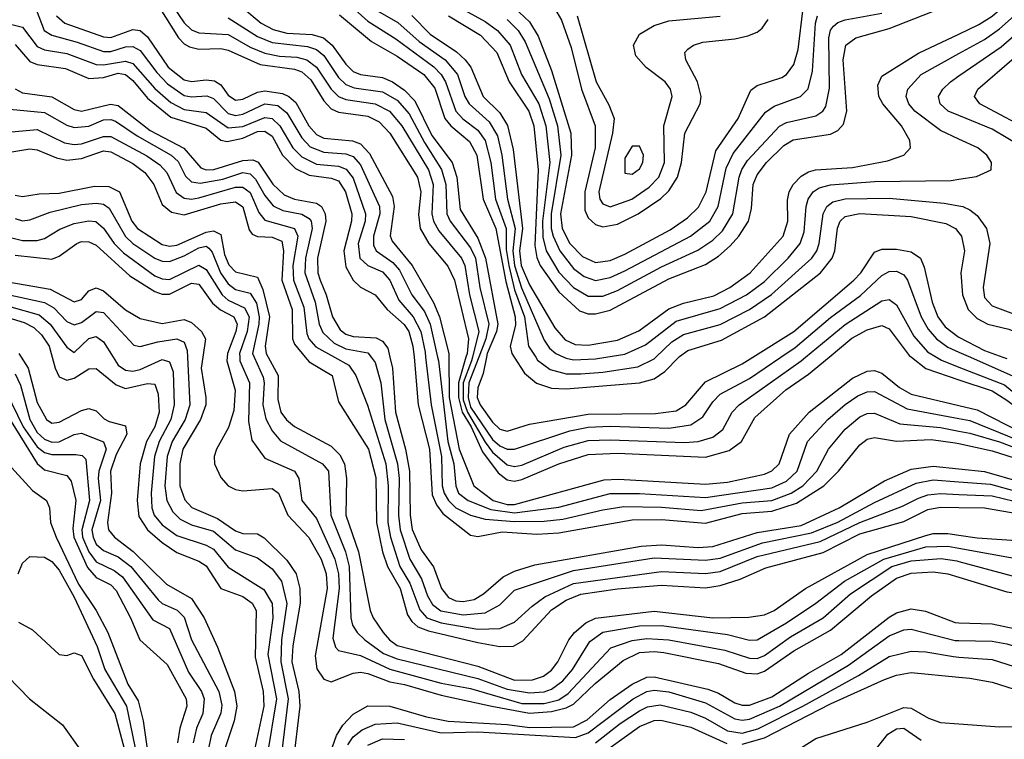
# Model space of a CAD drawing. Header units: inches. Extents: x 501365 to 657855, y 482276 to 547543.
# Tile 881 of 957: x 617442 to 620123, y 508959 to 510919. Entities that reach past the tile are written whole.
import ezdxf

# ---------------------------------------------------------------- set-up
doc = ezdxf.new("R2010")
doc.units = ezdxf.units.IN
doc.header["$MEASUREMENT"] = 0
for name, color, linetype in [('A6510', 7, 'Continuous'), ('A6511', 7, 'Continuous'), ('A6520', 7, 'Continuous'), ('A6521', 7, 'Continuous')]:
    doc.layers.add(name, color=color, linetype=linetype)

msp = doc.modelspace()

# ---------------------------------------------------------------- linework, layer by layer
at = {"layer": 'A6510', "color": 5}
for points, elevation in [([(617446.2, 510000), (617465, 509970), (617490, 509876.8), (617515.3, 509830), (617530, 509820.6), (617550, 509822.9), (617610, 509854.6), (617630, 509860.1), (617650, 509853.7), (617671.8, 509831.8), (617685.3, 509825.2), (617730, 509813.5), (617733.4, 509790), (617705.1, 509734.9), (617689.6, 509690), (617692.4, 509630), (617681.3, 509550), (617684.2, 509530), (617699.9, 509510), (617750.7, 509470.7), (617841.9, 509381.9), (617910, 509342.8), (617944.7, 509290), (617981.1, 509210), (618027.3, 509090), (618033.3, 509050), (618026.5, 509010), (617997.4, 508922.6)], 3480), ([(617530.3, 510000), (617538.5, 509970), (617550, 509946.3), (617570, 509937.7), (617590, 509942.6), (617630, 509968.7), (617650, 509969.5), (617704.5, 509924.5), (617730, 509914.8), (617790, 509928.8), (617810, 509926.5), (617819, 509899), (617821.5, 509850), (617809.7, 509810), (617787.8, 509770), (617770.2, 509710), (617762, 509610), (617766.3, 509566.3), (617789.8, 509530), (617830, 509495.6), (617870, 509467.9), (617930, 509444.6), (617950, 509431.8), (617990, 509370.1), (618050, 509348.8), (618075.2, 509330), (618085.9, 509310), (618082.9, 509182.9), (618104.7, 509090), (618107.2, 509050), (618077, 508910)], 3520), ([(617696.3, 510000), (617710, 509978), (617730, 509964.8), (617750, 509962.3), (617770, 509966.6), (617830, 509993.6), (617850, 509987.7), (617859.7, 509959.7), (617862.9, 509870), (617853.7, 509830), (617821.9, 509770), (617809.4, 509730), (617800, 509630), (617801.9, 509590), (617808.2, 509570), (617830, 509543.7), (617870, 509514.5), (617950, 509488.4), (617970, 509477.5), (618010, 509428.5), (618107.1, 509367.1), (618129.5, 509329.5), (618131.3, 509290), (618118.2, 509190), (618141, 509070), (618115, 508910)], 3540), ([(617899.1, 510000), (617905.4, 509870), (617893.1, 509830), (617857.3, 509770), (617843.7, 509730), (617837.3, 509650), (617842.5, 509610), (617858.7, 509578.7), (617879.1, 509559.1), (617910, 509543.3), (617970, 509526.4), (618030, 509475.4), (618090, 509453.2), (618130, 509423.6), (618155.3, 509390), (618169.7, 509329.7), (618155.4, 509230), (618152.8, 509170), (618172.8, 509070), (618151.3, 508890)], 3560), ([(617940.8, 510000), (617936.5, 509970), (617949.4, 509890), (617948.8, 509870), (617934.2, 509830), (617886.7, 509750), (617878.6, 509710), (617878.1, 509650), (617891.7, 509611.7), (617910.4, 509590.4), (617981.1, 509561.1), (618030, 509527), (618050, 509520.2), (618090, 509518.9), (618107.9, 509507.9), (618170, 509447.3), (618195.2, 509410), (618205, 509370), (618205.6, 509330), (618185.6, 509214.4), (618183.6, 509170), (618202, 509090), (618205.4, 509050), (618185.6, 508890)], 3580), ([(618007, 510000), (618006, 509990), (618029.2, 509910), (618025, 509855), (618011.1, 509808.9), (617978.2, 509750), (617972.1, 509730), (617972.5, 509710), (617990, 509672.7), (618009.4, 509650), (618030, 509639.8), (618050, 509636.2), (618130, 509642.1), (618147, 509630), (618172.4, 509570), (618229.2, 509509.2), (618263.2, 509450), (618277, 509410), (618279.5, 509370), (618246.7, 509186.7), (618251.1, 509151.1), (618270, 509123), (618290, 509116.4), (618350, 509139.3), (618370, 509142.3), (618390, 509139), (618450, 509115.8), (618490, 509108.6), (618590, 509079.6), (618727.5, 509050), (618830, 509030.9), (618890, 509035.5), (618930, 509045.1), (618950, 509055.2), (619008.9, 509111.1), (619085.6, 509174.4), (619130, 509195.7), (619170, 509198.9), (619195.9, 509195.9), (619345.5, 509165.5), (619419.2, 509139.2), (619450, 509137.8), (619470, 509145.2), (619550, 509200.8), (619650, 509256.5), (619761.8, 509350), (619830, 509398.4), (619870, 509412), (619930, 509415.5), (619970, 509409.8), (620000, 509400.8)], 3620), ([(618041.4, 510000), (618042, 509990), (618067.5, 509930), (618065, 509825), (618074.5, 509774.5), (618110, 509725.2), (618190.1, 509690), (618202.3, 509670), (618210.4, 509610), (618250, 509560.5), (618300.6, 509450), (618310, 509410), (618312.1, 509370), (618294.5, 509234.5), (618302.3, 509210), (618310, 509201.2), (618370, 509187.3), (618450, 509150.7), (618590, 509112.8), (618670, 509097.7), (618810, 509057.2), (618870, 509057.1), (618910, 509067.3), (618936.1, 509083.9), (619051.5, 509208.5), (619110, 509228.5), (619150, 509233.8), (619210, 509230.4), (619362.4, 509202.4), (619430, 509180.2), (619450, 509179.9), (619470, 509187.8), (619541.2, 509238.8), (619629.8, 509290.2), (619704.8, 509355.2), (619817.1, 509430), (619870, 509445.6), (619951.8, 509451.8), (619994.6, 509445.4), (620000, 509443.9)], 3640), ([(618080.4, 510000), (618105.4, 509945.5), (618108.2, 509930), (618104.2, 509870), (618112.2, 509832.2), (618130, 509799.6), (618152.3, 509772.3), (618266.9, 509710), (618283, 509690), (618289.4, 509570), (618329.6, 509469.6), (618339.1, 509430), (618343.7, 509290), (618348.2, 509270), (618361.2, 509250), (618382.4, 509230), (618432.9, 509192.9), (618470, 509178.5), (618690, 509125.2), (618770, 509095.7), (618830, 509085.7), (618870, 509088.8), (618890, 509095.7), (618921, 509119), (618947.2, 509150), (618994.6, 509225.4), (619030, 509251.6), (619130, 509268.6), (619190, 509269.7), (619370, 509244.9), (619430, 509229.8), (619450, 509230.7), (619530, 509276.6), (619610, 509330.1), (619688.6, 509390), (619795, 509450), (619910, 509483.7), (619970, 509485.7), (620000, 509480.3)], 3660), ([(618118.9, 510000), (618145.9, 509950), (618145.1, 509885.1), (618153.3, 509850), (618169, 509829), (618190, 509811.7), (618290, 509757.5), (618314.1, 509734.1), (618326.7, 509710), (618331.7, 509670), (618330.5, 509570), (618364.8, 509470), (618396.7, 509310), (618404.3, 509290), (618432.3, 509250), (618449.4, 509230), (618470, 509215.1), (618690, 509158.3), (618790, 509120.4), (618838.4, 509121.6), (618868.5, 509131.5), (618890, 509147.3), (618907.5, 509170), (618937.6, 509230), (618952.6, 509250), (618983.8, 509276.2), (619010, 509289.2), (619170, 509308), (619330, 509290.2), (619427.9, 509292.1), (619470, 509298), (619496.7, 509310), (619581.9, 509370), (619750, 509462.5), (619910, 509514.9), (619930, 509520), (619970, 509520), (620000, 509515.5)], 3680), ([(618219.5, 510000), (618230, 509987.5), (618292.6, 509950), (618310, 509878.5), (618392.4, 509750), (618412, 509672), (618414, 509550), (618430.4, 509470), (618443.9, 509430), (618477.9, 509370), (618498.6, 509298.6), (618510, 509280.6), (618526.2, 509266.2), (618555, 509255), (618690, 509223.3), (618750, 509212.1), (618786.8, 509213.2), (618812.7, 509227.3), (618890, 509312.2), (618930, 509338), (618970, 509354.7), (619070, 509369.4), (619190, 509379.3), (619310, 509372.3), (619350, 509378), (619404.3, 509395.7), (619473.9, 509426.1), (619630, 509468.2), (619730, 509518.7), (619850, 509552.9), (619915.1, 509584.9), (619950, 509591.3), (620000, 509590.8)], 3720), ([(618299.4, 510000), (618338.1, 509978.1), (618357.1, 509950), (618389.1, 509869.1), (618439.4, 509710), (618445.4, 509650), (618444.9, 509550), (618452.1, 509510), (618477.7, 509430), (618504.8, 509384.8), (618531.6, 509311.6), (618550.8, 509290), (618590, 509276.6), (618690, 509259.4), (618750, 509261.3), (618790, 509278.5), (618837.7, 509322.3), (618872.5, 509347.5), (618950, 509383.7), (619190, 509416.8), (619310, 509411.3), (619350, 509416.3), (619450, 509457), (619621.6, 509498.4), (619730.1, 509550.1), (619845.9, 509594.1), (619890, 509616.5), (619915.1, 509624.9), (619950, 509628.5), (620000, 509626.3)], 3740), ([(618399.1, 510000), (618410, 509986), (618425.3, 509930), (618436.9, 509830), (618470.6, 509710), (618475.4, 509670), (618474, 509570), (618478.2, 509530), (618504.9, 509450), (618536.1, 509396.1), (618552.5, 509350), (618566.5, 509326.5), (618588.9, 509308.9), (618650, 509298.2), (618710, 509303.7), (618750, 509325.9), (618790, 509365.2), (618950, 509418.7), (619170, 509453.6), (619310, 509447.2), (619350, 509453), (619465.2, 509494.8), (619598.3, 509521.7), (619670, 509551.1), (619770, 509604.1), (619883.4, 509656.6), (619930, 509666), (620000, 509660.8)], 3760), ([(618450.2, 510000), (618457, 509970), (618465.8, 509850), (618492.7, 509750), (618503.2, 509690), (618505.5, 509570), (618511.1, 509531.1), (618535.5, 509475.5), (618569.3, 509429.3), (618590.9, 509370), (618610, 509345.6), (618630, 509336.8), (618650, 509334.3), (618679.5, 509340.5), (618704.8, 509355.2), (618758.5, 509401.5), (618790, 509417), (618845.2, 509434.8), (619134.4, 509485.6), (619190, 509488.7), (619290, 509482.1), (619330, 509484.6), (619450, 509522.2), (619570, 509541.5), (619673.9, 509590), (619797, 509663), (619870, 509694.8), (619930, 509703.7), (620000, 509696)], 3780), ([(618515.9, 510000), (618527.6, 509870), (618557.7, 509750), (618565.4, 509625.4), (618577.6, 509597.6), (618594.7, 509574.7), (618670, 509515.4), (618690, 509511.6), (618755.9, 509524.1), (618850, 509518.1), (618910, 509521.3), (619110, 509556.9), (619190, 509557.6), (619310, 509548.4), (619410, 509574.1), (619490, 509580.6), (619557.5, 509602.5), (619631.6, 509650), (619672.3, 509690), (619730, 509761.3), (619750, 509776.9), (619770, 509780.9), (619830, 509771.2), (619924.2, 509775.8), (619990, 509767.2), (620000, 509765)], 3820), ([(618547.6, 510000), (618562.4, 509870), (618591.2, 509730), (618592.7, 509650), (618597.6, 509630), (618609.4, 509609.4), (618630, 509590.2), (618670, 509569.4), (618710, 509559.1), (618790, 509552.8), (618870, 509553.4), (618921.2, 509558.9), (619030, 509584.6), (619086.9, 509593.1), (619190, 509591.5), (619297.7, 509582.3), (619410, 509603.1), (619490, 509609.4), (619543.4, 509630), (619574.6, 509650), (619613.1, 509690), (619644.7, 509750), (619690, 509804.2), (619730, 509837.9), (619750, 509846.8), (619770, 509847.4), (619838.6, 509818.6), (619950, 509808.8), (620000, 509798.7)], 3840), ([(618580.1, 510000), (618582.4, 509990), (618607.8, 509770), (618624.2, 509710), (618629.8, 509650), (618637.4, 509630), (618663.6, 509610), (618725.2, 509585.2), (618790, 509576), (618910, 509591.9), (619050, 509628.4), (619130, 509629), (619310, 509618.2), (619490, 509643.9), (619530, 509662.5), (619559.2, 509690), (619587.1, 509770), (619643, 509830), (619690, 509871.6), (619724.9, 509895.1), (619750, 509905.9), (619770, 509906.7), (619859.3, 509859.3), (620000, 509833.4)], 3860), ([(618610.7, 510000), (618612, 509890), (618639.3, 509750), (618678.9, 509650), (618731.6, 509610), (618770, 509598.6), (618790, 509599.2), (619033.9, 509666.1), (619072.5, 509667.5), (619310, 509654), (619370, 509659.9), (619470, 509681.3), (619490, 509690.1), (619510.3, 509709.7), (619538.4, 509790), (619592.4, 509850), (619710, 509942.8), (619750, 509961.5), (619770, 509964.2), (619790, 509956.9), (619837.7, 509917.7), (619870, 509899.5), (620000, 509868.4)], 3880), ([(618657.4, 510000), (618636.7, 509930), (618637.1, 509890), (618647, 509850), (618671.3, 509810), (618702.4, 509742.4), (618745.2, 509685.2), (618770, 509665.6), (618790, 509662.6), (618810, 509666.8), (618910, 509709.8), (618990, 509735.4), (619070, 509738.8), (619310, 509727.5), (619374.4, 509745.6), (619408, 509770), (619444.5, 509835.5), (619528.9, 509911.1), (619590, 509953.9), (619646.1, 510000)], 3920), ([(618674.9, 510000), (618672.5, 509990), (618649.6, 509930), (618650, 509884.1), (618661.4, 509850), (618710, 509768.8), (618730, 509741.2), (618770, 509707.3), (618790, 509702.8), (618810, 509706.4), (618924.7, 509755.3), (618990, 509773), (619050, 509775.4), (619252.3, 509767.7), (619290, 509770), (619330, 509782.6), (619356.5, 509803.5), (619382.1, 509850), (619401.3, 509870), (619570, 509990), (619582.1, 510000)], 3940), ([(618692.2, 510000), (618665.5, 509930), (618663.4, 509890), (618670, 509863.8), (618730, 509775.9), (618750, 509758.3), (618770, 509749.6), (618790, 509749.8), (618940.2, 509799.8), (618990, 509809.3), (619050, 509812), (619210, 509806.4), (619270, 509816.1), (619302.3, 509837.7), (619330, 509878.5), (619350, 509899.2), (619430, 509942.2), (619515.2, 510000)], 3960), ([(618713.3, 510000), (618704.7, 509955.3), (618690, 509917), (618688.2, 509890), (618696.1, 509870), (618730, 509823.3), (618750, 509803.6), (618770, 509798.3), (618830, 509817.6), (618990, 509844.9), (619173.3, 509846.7), (619230, 509853.9), (619256.3, 509870), (619310, 509932.7), (619410, 509981.8), (619439, 510000)], 3980), ([(618788.4, 510000), (618816.5, 509956.5), (618849.2, 509929.2), (618890, 509915.8), (618930, 509913.5), (619129.8, 509930.2), (619170, 509941.4), (619199.4, 509960.6), (619237, 510000)], 4020), ([(618847.3, 510000), (618852.2, 509992.2), (618886.8, 509966.8), (618930, 509955.1), (618970, 509955.1), (619030, 509959.1), (619125.8, 509974.2), (619170, 509995.8), (619174.4, 510000)], 4040), ([(618923.8, 510000), (618930, 509997.1), (618950, 509993.2), (619010, 509995.2), (619038.6, 510000)], 4060), ([(619870.4, 510000), (619909.6, 509969.6), (620000, 509938.7)], 3920), ([(619938.9, 510000), (619952.1, 509992), (620000, 509973.2)], 3940), ([(617430, 509954.5), (617443.9, 509923.9), (617470.1, 509829.9), (617490, 509794.9), (617510, 509776.4), (617530, 509769), (617550, 509769.9), (617590, 509789.2), (617610, 509793.1), (617670, 509769.6), (617677.1, 509750), (617657.3, 509690), (617655.7, 509670), (617661.9, 509610), (617638.9, 509530), (617641.7, 509510), (617650.5, 509490.5), (617670, 509473.8), (617710, 509456.6), (617744.3, 509430), (617819, 509339), (617830, 509329.5), (617871.2, 509311.2), (617890, 509292.4), (617910.3, 509230), (617984.1, 509090), (617992.2, 509052.2), (617989.6, 509030.4), (617963.1, 508970), (617954.9, 508930)], 3460), ([(617405.4, 509905.4), (617451.6, 509810), (617490, 509755.8), (617510, 509740.5), (617530, 509734.6), (617595.1, 509735.1), (617612.1, 509732.1), (617622.3, 509722.3), (617632.6, 509610), (617611.3, 509530), (617613, 509510), (617629.9, 509469.9), (617650, 509442.9), (617699.5, 509419.5), (617721.9, 509401.9), (617804.6, 509284.6), (617850, 509261.3), (617902.2, 509142.2), (617936.8, 509090), (617944.3, 509070), (617940.7, 509030), (617923.5, 508990), (617914.5, 508950)], 3440), ([(617382.2, 509882.2), (617490, 509710.8), (617510, 509693.3), (617570, 509678), (617582.3, 509662.3), (617594.8, 509610), (617586.8, 509533.2), (617589.9, 509510.1), (617627.1, 509427.1), (617650, 509400.4), (617690, 509380), (617704.6, 509364.6), (617744.2, 509290), (617768.8, 509230), (617843.3, 509163.3), (617895.2, 509070), (617896.8, 509050), (617877.9, 508990), (617871.8, 508950)], 3420), ([(617410, 509710.8), (617476.6, 509636.6), (617515.2, 509610), (617522.8, 509590), (617526.4, 509550), (617541.3, 509510), (617602, 509382), (617650, 509310), (617681.8, 509250), (617736.9, 509110), (617764.6, 509064.6), (617778.6, 509010), (617790, 508927.1)], 3380), ([(617438.3, 509410), (617450, 509438.7), (617470, 509456.9), (617510, 509455.8), (617530, 509444.1), (617550, 509419.8), (617590, 509346.3), (617652.6, 509212.6), (617674.2, 509150), (617732.6, 509050), (617766.8, 508886.8)], 3360), ([(618276.9, 508890), (618305.2, 508970), (618322.2, 508997.8), (618350, 509027.8), (618390, 509050.3), (618450.2, 509050), (618550, 509020.4), (618609.3, 509009.3), (618770, 508999.6), (618830, 508991.2), (618950, 508993.3), (618987.6, 509012.4), (619050, 509067.6), (619110, 509109.8), (619150, 509128.3), (619170, 509130), (619316.1, 509096.1), (619345.1, 509085.1), (619390, 509058.8), (619410, 509052.4), (619430, 509052.1), (619490, 509074.7), (619590, 509139.7), (619678.8, 509190), (619810, 509292.4), (619830, 509303.6), (619870, 509314.7), (619908.6, 509308.6), (619990, 509277.2), (620000, 509276.9)], 3580), ([(617438.6, 509278.6), (617477.2, 509257.2), (617550, 509190.2), (617570, 509187.4), (617590, 509194.9), (617610, 509187.9), (617643.4, 509123.4), (617701.2, 509030), (617749.2, 508849.2)], 3340), ([(618335.7, 508944.3), (618350, 508966.1), (618375, 508985), (618410, 509000.6), (618470, 509004.7), (618590, 508976.9), (618690, 508979.6), (618956, 508964), (618990, 508976.8), (619112.4, 509070), (619150, 509089.6), (619170, 509093.1), (619210, 509088.8), (619310, 509058.6), (619390, 509014.8), (619410, 509011.4), (619430, 509014.2), (619511.4, 509050), (619698.8, 509161.2), (619810, 509240.9), (619850, 509257.7), (619870, 509259.1), (619990, 509228.7), (620000, 509228.5)], 3560), ([(619009.9, 508950), (619077.1, 509002.9), (619130, 509037.4), (619151.8, 509048.2), (619186.4, 509053.6), (619270, 509033.2), (619310, 509017), (619370, 508982.8), (619410, 508976.3), (619452.2, 508987.8), (619574.6, 509050), (619726.5, 509133.5), (619810, 509185.1), (619870, 509199.4), (619910, 509197.6), (619984.7, 509184.7), (620000, 509183.6)], 3540), ([(617410, 509130.4), (617468.9, 509070), (617558.5, 508998.5), (617610, 508926.2)], 3320), ([(619410, 508945.9), (619470, 508963.5), (619650, 509055.8), (619797.4, 509122.6), (619830, 509134.2), (619870, 509141.1), (620000, 509129)], 3520), ([(619517, 508903), (619610, 508961.9), (619750, 509005.7), (619850, 509046.3), (619870, 509044.1), (619917, 509017), (619950, 509005.5), (620000, 509001.7)], 3480), ([(619010.7, 508909.3), (619130, 508994.7), (619170, 509010.7), (619188.5, 509011.5), (619270, 508992.3), (619368.2, 508948.2)], 3520), ([(619710, 508852.2), (619806.2, 508973.8), (619830, 508987.9), (619850, 508990.1), (619896.8, 508956.9)], 3460), ([(618390, 508943.6), (618430, 508960.4), (618490, 508959.1)], 3540)]:
    msp.add_lwpolyline(points, dxfattribs=dict(at, elevation=elevation))
at = {"layer": 'A6511', "color": 5}
for points, elevation in [([(617830, 510999.2), (617890, 510910.1), (617910, 510891.1), (617930, 510883.6), (618010, 510878.8), (618070, 510844.4), (618110, 510827.6), (618150, 510819.6), (618197.2, 510817.2), (618224.2, 510810), (618250.1, 510790.1), (618289.9, 510729.9), (618310, 510710), (618330, 510701.5), (618410, 510689.8), (618449.5, 510669.5), (618482.7, 510630), (618555, 510510), (618568.1, 510470), (618564.9, 510390), (618568.8, 510370), (618583.7, 510343.7), (618645.4, 510270), (618654.6, 510250), (618667.2, 510170), (618692.3, 510070), (618674.9, 510000)], 3940), ([(617823.6, 510950), (617874.6, 510870), (617890, 510853.1), (617904.7, 510844.7), (617930, 510839), (617990, 510840.6), (618010, 510835.7), (618096.8, 510796.8), (618190, 510784.3), (618210, 510777.1), (618234.9, 510754.9), (618270, 510698.3), (618290, 510676.1), (618310, 510667.4), (618390, 510656.4), (618421.3, 510641.3), (618449.8, 510610), (618525.7, 510490), (618534.9, 510450), (618528.2, 510388.2), (618532.5, 510350), (618556.2, 510310), (618608.3, 510248.3), (618626.4, 510210), (618664.2, 510050), (618660.4, 510010), (618657.4, 510000)], 3920), ([(618050, 510951.6), (618099.6, 510910), (618132.3, 510892.3), (618170, 510882.1), (618238.7, 510878.7), (618269.2, 510869.2), (618293.4, 510850), (618330, 510798.3), (618350, 510777.8), (618370, 510769.4), (618430, 510761.5), (618457, 510750), (618490, 510727.4), (618518.2, 510698.2), (618564.1, 510604.1), (618619.9, 510530), (618632.9, 510490), (618642, 510402), (618690, 510324), (618710.8, 510270), (618744.2, 510090), (618740.9, 510070), (618715.2, 510010), (618713.3, 510000)], 3980), ([(618330, 510968.6), (618390, 510915.3), (618466.7, 510866.7), (618570.3, 510790.3), (618590.3, 510770), (618602.1, 510750), (618629.6, 510669.6), (618648.8, 510648.8), (618690, 510618.1), (618710, 510590), (618725.3, 510530), (618738, 510430), (618766.7, 510350), (618766.9, 510293.1), (618773.9, 510250), (618790, 510183.7), (618816.5, 510110), (618828, 510030), (618847.3, 510000)], 4040), ([(618403.6, 510950), (618471.8, 510911.8), (618530, 510859.4), (618600.7, 510810), (618634.3, 510770), (618654.5, 510710), (618665.9, 510690), (618720.9, 510640.9), (618743.1, 510603.1), (618755, 510550), (618770.5, 510430), (618791.3, 510350), (618785.1, 510290), (618789.9, 510250), (618809, 510189), (618870, 510046.1), (618884.9, 510024.9), (618902.5, 510010), (618923.8, 510000)], 4060), ([(618609.6, 510929.7), (618697.1, 510877.1), (618741.3, 510830), (618775.2, 510750), (618828.9, 510670), (618842.3, 510630), (618854.4, 510510), (618844.6, 510304.5), (618850, 510271.1), (618859.8, 510250), (618910, 510177.8), (618966.3, 510126.3), (618990, 510118.3), (619010, 510118.3), (619050, 510128.3), (619210, 510213.4), (619310, 510252.4), (619344.8, 510275.2), (619376.7, 510303.3), (619400.9, 510330), (619426.4, 510370), (619435, 510405), (619439.8, 510470), (619450, 510496.2), (619475.7, 510530), (619523.5, 510576.5), (619548.2, 510591.8), (619650, 510607.5), (619670, 510617.4), (619685.9, 510634.1), (619695, 510670), (619684.8, 510810), (619691.5, 510850), (619719, 510870), (619810, 510895.4), (619970, 510957.4)], 4120), ([(618635.3, 510955.3), (618710, 510914.4), (618743, 510890), (618777.4, 510850), (618808.5, 510770), (618855.4, 510690), (618875, 510630), (618885.4, 510530), (618866, 510370), (618867, 510327), (618875.9, 510290), (618910, 510231.8), (618950, 510189.8), (618990, 510166.1), (619030, 510166.3), (619070, 510181.2), (619190, 510246.2), (619288.8, 510291.2), (619330, 510318.5), (619356, 510344), (619384.2, 510390), (619401.1, 510490), (619408.6, 510511.4), (619424.5, 510535.5), (619511.1, 510628.9), (619530, 510638.8), (619610, 510657.4), (619629.4, 510670), (619637.4, 510682.6), (619647.8, 510732.2), (619645.2, 510870), (619649.8, 510890.2), (619658.3, 510901.7), (619670, 510911.6), (619690, 510918.5), (619790, 510936.8)], 4140), ([(618790, 510951.6), (618830, 510913.5), (618854.2, 510874.2), (618890, 510781.1), (618942.9, 510610), (618944.9, 510550), (618914.9, 510390), (618919.7, 510350), (618940.4, 510310), (618974.6, 510274.6), (619010, 510258.3), (619050, 510263.5), (619090, 510280.2), (619213.3, 510346.7), (619260.7, 510379.3), (619291.1, 510408.9), (619311.5, 510450), (619338.1, 510561.9), (619398.7, 510650), (619433.3, 510726.7), (619450, 510739.4), (619518, 510762), (619530.4, 510770), (619550, 510797), (619562, 510838), (619575.3, 510950)], 4180), ([(618898.7, 510950), (618917.5, 510917.5), (618943.7, 510843.7), (618971.8, 510730), (619009.7, 510629.7), (619009.7, 510570), (618981.2, 510450), (618980.8, 510400.8), (618990, 510379.5), (619010, 510361.1), (619030, 510355.1), (619070, 510362.3), (619126.2, 510390), (619188, 510432), (619210, 510453.2), (619233.2, 510490), (619244.4, 510530), (619253.3, 510610), (619294.8, 510690), (619297.8, 510710), (619288.2, 510750), (619256.4, 510810), (619253.7, 510830), (619261.3, 510838.7), (619276.8, 510850), (619302.6, 510857.4), (619390, 510866.7), (619424.9, 510875.1), (619450, 510885.2), (619463.8, 510896.2), (619480, 510920)], 4220), ([(617487.1, 510947.1), (617509, 510890), (617530, 510876.5), (617598.2, 510858.2), (617670, 510832.4), (617690, 510832.5), (617730, 510845), (617750, 510846.3), (617770, 510834.8), (617815.3, 510775.3), (617844.6, 510744.6), (617890, 510712.9), (617910, 510709.1), (617951.9, 510711.9), (617970, 510704), (618010, 510663.2), (618030, 510658.5), (618050, 510661.9), (618110, 510690), (618145.1, 510685.1), (618170, 510665.8), (618210, 510596.9), (618233.2, 510573.2), (618270, 510558.2), (618330, 510553.8), (618350, 510546.4), (618370, 510523.9), (618421.8, 510410), (618422.5, 510390), (618405.5, 510330), (618405.3, 510305.3), (618413.1, 510290), (618457.8, 510257.8), (618476.8, 510236.8), (618509.6, 510170), (618544.6, 510124.6), (618559.9, 510090), (618580.1, 510000)], 3860), ([(617541.9, 510930), (617565, 510910), (617670, 510872.4), (617690, 510870.4), (617750, 510891.9), (617770, 510890), (617790, 510872), (617846.5, 510790), (617890, 510755.4), (617910, 510751.1), (617950, 510754.9), (617972.3, 510752.3), (617990, 510741.4), (618010, 510713.9), (618030, 510699.8), (618050, 510702.2), (618090, 510722), (618110, 510725.3), (618158.2, 510718.2), (618175.4, 510710), (618193.7, 510693.8), (618229.7, 510629.7), (618250, 510606.8), (618270, 510596.7), (618348.8, 510588.8), (618370, 510580.7), (618394.6, 510554.6), (618457.6, 510437.6), (618462.2, 510410), (618450.6, 510330.6), (618456, 510316), (618510.9, 510250), (618568.8, 510148.8), (618585.4, 510110), (618610.5, 510010.5), (618610.7, 510000)], 3880), ([(618010, 510924.3), (618090, 510873.7), (618130, 510856.8), (618226.3, 510846.3), (618250, 510837.8), (618270, 510821.7), (618310, 510761.7), (618330, 510742.5), (618353.1, 510733.1), (618430, 510723), (618470, 510699.6), (618502.4, 510662.4), (618544.6, 510584.6), (618591.1, 510511.1), (618602.2, 510470), (618605.3, 510390), (618614.5, 510370), (618670, 510298.1), (618683.3, 510270), (618694.9, 510190), (618719.4, 510090), (618711.3, 510050), (618692.2, 510000)], 3960), ([(618312.7, 510932.7), (618399.8, 510859.8), (618470, 510819.3), (618542.3, 510770), (618572.5, 510732.5), (618600.3, 510650), (618616.1, 510630), (618667.1, 510587.2), (618687.4, 510550), (618704.2, 510430), (618738.5, 510350), (618765.7, 510205.7), (618791.5, 510110), (618792.5, 510087.5), (618778.1, 510030), (618781.9, 510010), (618788.4, 510000)], 4020), ([(618510, 510930.3), (618559.8, 510879.8), (618631.6, 510831.6), (618655.5, 510810), (618670.5, 510790), (618704.4, 510710), (618750, 510665.1), (618770.9, 510630.9), (618785.7, 510565.6), (618811.1, 510350), (618802.9, 510290), (618807.6, 510250), (618830, 510196.6), (618899.7, 510079.7), (618927.7, 510047.7), (618955, 510035), (618990, 510032.8), (619070, 510046.1), (619127.8, 510072.2), (619210, 510131.3), (619250, 510147.4), (619332.5, 510167.5), (619375.9, 510190), (619431.7, 510230), (619521.6, 510330), (619533.9, 510370), (619532.6, 510427.4), (619537.6, 510450), (619548.6, 510470), (619570, 510492.6), (619590, 510504.9), (619609.6, 510510.4), (619710, 510516.2), (619805.3, 510534.7), (619850, 510550.2), (619867.6, 510570), (619866.1, 510590), (619843.6, 510630), (619792.6, 510690), (619782.2, 510710), (619778.8, 510741.2), (619790, 510765.4), (619890, 510827.8), (620000, 510879.9)], 4080), ([(618770, 510919.2), (618799.3, 510890), (618818.6, 510858.6), (618883.9, 510703.9), (618907, 510630), (618915.7, 510550), (618889.7, 510390), (618889.8, 510350), (618894.6, 510330), (618912.8, 510290), (618950, 510241.9), (618979.6, 510219.6), (619010, 510208.9), (619050, 510216.6), (619090, 510235.4), (619269, 510330), (619321.3, 510370), (619344.1, 510410), (619365.7, 510514.3), (619385, 510555), (619473, 510666.9), (619496.4, 510683.6), (619568.4, 510710), (619588.9, 510731.1), (619601.4, 510778.6), (619608.9, 510910), (619614.7, 510930)], 4160), ([(618959.9, 510930), (619012.3, 510750), (619046.9, 510686.9), (619060.8, 510650), (619056.6, 510610), (619019.7, 510450), (619022.3, 510430), (619030, 510417.8), (619050, 510409.5), (619108.8, 510430), (619156.7, 510463.3), (619182.2, 510490), (619198.4, 510530), (619196.3, 510630), (619219.1, 510710), (619214.8, 510730), (619200.2, 510750), (619148.6, 510788.6), (619120.4, 510820.4), (619113.3, 510850), (619130, 510879.3), (619170, 510903.6), (619210, 510916), (619350, 510928.3)], 4240), ([(617410, 510908.7), (617450, 510899.1), (617490, 510845.9), (617510, 510837.3), (617570, 510827), (617650, 510796.8), (617670, 510795.8), (617730, 510805.9), (617750, 510799.8), (617810, 510731.7), (617853.6, 510693.6), (617890, 510674.7), (617950, 510666.7), (618010, 510624.2), (618050, 510627.8), (618110, 510652.4), (618130, 510649.8), (618150.3, 510630.3), (618186.3, 510570), (618210, 510545.5), (618250, 510525.9), (618310, 510519.9), (618331.6, 510511.6), (618350, 510487.2), (618384.2, 510390), (618382.5, 510370), (618363.4, 510310), (618368.2, 510270), (618389.9, 510249.9), (618430, 510232.2), (618450, 510210.1), (618474.9, 510154.9), (618514, 510110), (618534.4, 510070), (618545.9, 510014.1), (618547.6, 510000)], 3840), ([(617430, 510851.3), (617470, 510805.1), (617490, 510797.4), (617566.5, 510786.5), (617630, 510758.5), (617670, 510761.5), (617710, 510773.6), (617730, 510770.2), (617750, 510753.5), (617790, 510705.8), (617853.6, 510653.6), (617950, 510624.1), (617990, 510591.2), (618007.3, 510587.3), (618050, 510596), (618090, 510615), (618110, 510615.7), (618130, 510601.9), (618158, 510550), (618193.6, 510513.6), (618230, 510495.5), (618290, 510487.5), (618310, 510480.2), (618329.7, 510450), (618346.7, 510390), (618345.7, 510370), (618325.1, 510290), (618330, 510245.9), (618350, 510209.6), (618370, 510190.5), (618410, 510169.6), (618442.4, 510130), (618489.1, 510089.1), (618502.2, 510070), (618513.1, 510030), (618515.9, 510000)], 3820), ([(620000, 510594.1), (619950, 510617.4), (619879.7, 510670), (619863.5, 510690), (619855.8, 510710), (619860.6, 510730), (619896.9, 510770), (620000, 510826.8)], 4060), ([(620000, 510657.9), (619970.5, 510670), (619948.5, 510690), (619944.4, 510710), (619956.1, 510730), (619976.9, 510750), (620000, 510765.9)], 4040), ([(617430, 510730.6), (617450, 510719.8), (617530, 510709.3), (617590, 510674.1), (617610, 510669.8), (617689.1, 510689.1), (617710, 510685.2), (617797.2, 510617.2), (617889.5, 510569.5), (617935.2, 510515.2), (617950, 510510.3), (617970.9, 510510.9), (618050, 510535.7), (618077.3, 510537.3), (618091.3, 510531.3), (618131.3, 510471.3), (618162, 510442), (618190, 510430.7), (618250, 510419.6), (618263.6, 510410), (618273.7, 510390), (618276.1, 510370), (618253, 510270), (618254.4, 510230), (618260.6, 510210), (618277, 510170), (618293.5, 510110), (618314.6, 510074.6), (618330, 510062.6), (618350, 510056.3), (618412.6, 510052.6), (618430, 510043.2), (618444.5, 510024.5), (618450.2, 510000)], 3780), ([(617415, 510675.1), (617510, 510666), (617570, 510632.1), (617590, 510625.5), (617630, 510629.2), (617670, 510646.2), (617690, 510647.7), (617703, 510643), (617762.4, 510602.4), (617854.7, 510550), (617873.2, 510533.2), (617893.4, 510493.4), (617910, 510477.3), (617933.6, 510473.6), (617994.9, 510485.1), (618050, 510503.2), (618070, 510499.6), (618084.5, 510484.5), (618110, 510439.9), (618131.9, 510411.9), (618159.1, 510399.1), (618210, 510389.4), (618230, 510378), (618235.9, 510370), (618238.6, 510350), (618220.1, 510270), (618218.3, 510230), (618246.9, 510150), (618257.9, 510090), (618267.6, 510067.6), (618298.1, 510038.1), (618330, 510023), (618390, 510011.7), (618399.1, 510000)], 3760), ([(617410, 510612.6), (617490, 510619.7), (617564.2, 510584.1), (617590, 510579.3), (617610, 510581.3), (617670, 510601.3), (617690, 510601), (617788.5, 510548.5), (617823.7, 510523.7), (617842.7, 510502.7), (617868.3, 510448.3), (617890, 510433), (617910, 510430.5), (617930, 510434.1), (618030, 510462.8), (618050, 510462.7), (618070, 510448.2), (618093.7, 510393.7), (618110, 510373), (618190.3, 510350.3), (618199.1, 510330), (618185.9, 510250), (618187.5, 510210), (618215.8, 510135.9), (618224.2, 510064.2), (618229.7, 510049.7), (618248.6, 510028.6), (618299.4, 510000)], 3740), ([(617410, 510557), (617470, 510567), (617490, 510564.3), (617542.5, 510542.5), (617570, 510536.9), (617610, 510541.2), (617670, 510561.6), (617690, 510559.2), (617750, 510527.3), (617783.2, 510503.2), (617807.1, 510470), (617830, 510416), (617855.3, 510395.3), (617890, 510388.1), (617990, 510417.2), (618030, 510423.1), (618050, 510409.3), (618067.1, 510347.1), (618075.2, 510335.2), (618090, 510328.3), (618130, 510326.9), (618155.5, 510315.5), (618160.9, 510290), (618156.1, 510210), (618184.3, 510130), (618185.4, 510050), (618190, 510035.3), (618219.5, 510000)], 3720), ([(619038.6, 510000), (619090, 510008.6), (619146.6, 510033.4), (619230, 510097.9), (619350, 510132.4), (619421.2, 510170), (619470, 510205.8), (619534.5, 510270), (619567.6, 510310), (619578.7, 510341.3), (619583.8, 510410), (619589.7, 510430), (619603, 510450), (619618.9, 510461.1), (619650, 510469.6), (619770, 510478.7), (619978.5, 510481.5), (620000, 510484.7)], 4060), ([(617430, 510441.3), (617450, 510437.6), (617494.9, 510445.1), (617550, 510446.8), (617645.7, 510465.7), (617685.1, 510465.1), (617713.9, 510450), (617747.3, 510370), (617763.2, 510350), (617830, 510307.2), (617850, 510302.7), (617870, 510305.4), (617950, 510340.4), (617970, 510344.3), (617990, 510334.4), (617999.6, 510279.6), (618011.6, 510251.6), (618030, 510232.4), (618090, 510218.3), (618104.2, 510184.2), (618122.5, 510110), (618110.2, 510030), (618113.5, 510010), (618118.9, 510000)], 3680), ([(617430, 510377.4), (617450, 510371.4), (617470, 510373.7), (617525.3, 510394.7), (617610, 510416.1), (617650, 510419.8), (617670, 510416.4), (617686.1, 510406.1), (617730, 510328.5), (617750, 510309.8), (617810, 510269.3), (617830, 510261.9), (617850, 510260.8), (617890, 510275.6), (617930, 510298), (617950, 510301.9), (617957.2, 510297.2), (617965.9, 510285.9), (617988.9, 510230), (618010, 510200.2), (618030, 510184.3), (618070, 510174.3), (618087, 510147), (618094.6, 510110), (618093.7, 510090), (618075.9, 510010), (618080.4, 510000)], 3660), ([(619174.4, 510000), (619218.5, 510041.5), (619250, 510061.8), (619350, 510088.8), (619429.2, 510130), (619489.3, 510170.7), (619599.3, 510270), (619612.6, 510290), (619619.1, 510310), (619630, 510390), (619639.8, 510410), (619656.5, 510423.5), (619690, 510431.5), (619810, 510432.6), (619959.3, 510419.3), (620000, 510411.9)], 4040), ([(619237, 510000), (619238.5, 510001.5), (619261.4, 510018.6), (619353.4, 510046.6), (619470, 510109.8), (619622.8, 510230), (619654.9, 510270), (619661.9, 510290), (619668.8, 510351.2), (619676.8, 510370), (619690, 510382.7), (619730, 510391.3), (619870, 510383.2), (619964.5, 510364.5), (619990.2, 510350.2), (620000, 510338.5)], 4020), ([(617410, 510327.6), (617450, 510317.6), (617490, 510317.5), (617510, 510323.4), (617551.4, 510348.6), (617590, 510363.7), (617630, 510371.5), (617649.3, 510369.3), (617670, 510351.2), (617699.7, 510310), (617724.4, 510284.4), (617810, 510221.7), (617830, 510213.5), (617850, 510211.4), (617930, 510250.9), (617950, 510238.6), (617993.4, 510170), (618010, 510155.2), (618054.4, 510134.4), (618067, 510110), (618061.4, 510070), (618040.9, 510010), (618041.4, 510000)], 3640), ([(617430, 510277.9), (617530, 510267), (617550, 510275.1), (617598, 510310), (617610, 510314.7), (617630, 510314.3), (617650, 510305.1), (617742, 510222), (617810, 510178.9), (617830, 510171.7), (617850, 510171.2), (617910, 510201.8), (617930, 510199.1), (617967.4, 510147.4), (617989, 510129), (618025.5, 510110), (618034.5, 510090), (618031.1, 510070), (618008, 510010), (618007, 510000)], 3620), ([(619439, 510000), (619550, 510069.8), (619714.1, 510210), (619732.8, 510230), (619770, 510285.8), (619790, 510293.9), (619830, 510294.1), (619870, 510286.6), (619894.9, 510270), (619905.2, 510245.2), (619926.7, 510150), (619942.3, 510110), (619962.3, 510082.3), (619996.6, 510056.6), (620000, 510054.8)], 3980), ([(619515.2, 510000), (619553.8, 510026.2), (619650, 510108.3), (619731.7, 510168.4), (619790, 510222.8), (619810, 510233.2), (619830, 510234), (619850, 510224.6), (619860.1, 510210), (619897, 510110), (619916.3, 510076.3), (619938.5, 510050), (619970, 510027.5), (620000, 510014)], 3960), ([(617388.8, 510208.8), (617525.2, 510185.2), (617590, 510151.2), (617610, 510157.2), (617630, 510180.5), (617650, 510188.7), (617670, 510180.3), (617730, 510128.9), (617770, 510105.6), (617830, 510091.9), (617890, 510102.2), (617910, 510094.1), (617937.4, 510070), (617947.9, 510050), (617940.8, 510000)], 3580), ([(617330, 510188.3), (617510, 510149.2), (617534.8, 510134.8), (617570, 510097.2), (617590, 510087.8), (617610, 510094.7), (617650, 510124.2), (617670, 510121.5), (617753, 510033), (617770, 510028.8), (617817.8, 510042.2), (617870, 510050.1), (617890, 510040.9), (617898.2, 510018.2), (617899.1, 510000)], 3560), ([(619582.1, 510000), (619690, 510089.1), (619790, 510153.5), (619810, 510157.4), (619830, 510142.9), (619877, 510057), (619914.6, 510014.6), (619938.9, 510000)], 3940), ([(617417.5, 510137.5), (617495, 510115), (617525.2, 510090), (617570, 510026.9), (617590, 510013.2), (617630, 510050.5), (617650, 510056.3), (617670, 510042.1), (617696.3, 510000)], 3540), ([(617410, 510107.7), (617454.1, 510094.1), (617480.5, 510080.5), (617501.3, 510061.3), (617522, 510030), (617530.3, 510000)], 3520), ([(619646.1, 510000), (619708.6, 510051.4), (619750, 510074.6), (619790, 510086.6), (619810, 510077.6), (619864.6, 510004.6), (619870.4, 510000)], 3920), ([(617439.9, 510010), (617446.2, 510000)], 3480)]:
    msp.add_lwpolyline(points, dxfattribs=dict(at, elevation=elevation))
at = {"layer": 'A6511', "color": 5, "elevation": 4260}
msp.add_lwpolyline([(619130, 510574.9), (619110, 510574.3), (619090, 510542), (619090, 510501.5), (619110, 510498), (619130, 510512.7), (619139.5, 510530), (619141.1, 510550)], close=True, dxfattribs=at)
at = {"layer": 'A6520', "color": 5}
for points, elevation in [([(620031.4, 510000), (620147.9, 509947.9), (620181.7, 509921.7), (620250, 509854.2), (620270, 509848.8), (620330, 509861.5), (620370, 509861.7), (620430, 509848), (620510, 509817.1), (620590, 509801), (620650, 509762.6), (620710.4, 509710), (620790, 509651.6), (620880.9, 509610), (620937.9, 509557.9), (620971.5, 509510), (621010, 509399.6), (621107.9, 509287.8), (621163.8, 509190), (621182, 509110), (621181.7, 509041.7), (621194.9, 508914.9)], 3960), ([(620119.3, 510000), (620130, 509996)], 3980), ([(620000, 509973.2), (620124.4, 509924.4), (620238.2, 509830), (620270, 509822.2), (620330, 509835.2), (620370, 509834.2), (620421.3, 509821.3), (620490, 509791.4), (620582.5, 509770), (620630, 509740.5), (620779.3, 509630), (620861.1, 509590), (620930, 509528.5), (620955.9, 509490), (620990, 509388.4), (621010, 509359), (621088.7, 509268.7), (621150, 509161.4), (621163.8, 509110), (621163.8, 509030), (621174.3, 508890)], 3940), ([(620000, 509938.7), (620090, 509908), (620130, 509883.1), (620230, 509807.6), (620270, 509799.8), (620330, 509809.7), (620370, 509807.7), (620410, 509795.9), (620470, 509765.5), (620570, 509740.6), (620769.2, 509609.2), (620834.6, 509574.6), (620911, 509510), (620930, 509489.2), (620944.1, 509464.1), (620990, 509351.2), (621070.5, 509250), (621135.2, 509135.2), (621146.7, 509090), (621146.8, 508930)], 3920), ([(620000, 509868.4), (620050, 509856.5), (620212.8, 509772.8), (620250, 509763.4), (620355.1, 509755.1), (620390, 509741.9), (620470, 509695.9), (620550, 509677.1), (620663.3, 509603.3), (620770, 509549.5), (620890, 509451.5), (620930, 509397.4), (620960.4, 509330), (621002.1, 509270), (621100.6, 509090), (621107.7, 509050), (621104.1, 508950)], 3880), ([(620000, 509833.4), (620030, 509827.9), (620210, 509754), (620330, 509732.4), (620370, 509718.6), (620450, 509669.3), (620470, 509661), (620530, 509648.9), (620550, 509639.7), (620650, 509574.2), (620747.7, 509527.7), (620867.4, 509430), (620899.9, 509390), (620976.7, 509270), (621073.1, 509090), (621084.3, 509050), (621085, 508950)], 3860), ([(620000, 509798.7), (620030, 509792.7), (620110, 509769.3), (620196.7, 509736.7), (620270, 509720.7), (620350, 509694.9), (620438.5, 509638.5), (620530, 509611.8), (620628.5, 509548.5), (620730, 509502.7), (620836.2, 509416.1), (620950, 509268.9), (621007.9, 509170), (621046.2, 509090), (621062.6, 509030), (621073.9, 508830)], 3840), ([(620000, 509765), (620090, 509745.2), (620190, 509713.5), (620250, 509701.6), (620350, 509662.3), (620430, 509607), (620510, 509583.3), (620610, 509518.8), (620710, 509477.1), (620813.8, 509393.8), (620950, 509226.3), (620994.4, 509150), (621027.5, 509070), (621038.4, 509030), (621058, 508798)], 3820), ([(620000, 509696), (620070, 509688.3), (620170, 509659.4), (620230, 509647), (620270, 509632.3), (620370, 509587), (620430, 509545), (620490, 509517.6), (620570, 509455), (620650, 509427.9), (620690, 509408.6), (620730, 509383.4), (620768.3, 509350), (620910.6, 509190), (620947.4, 509130), (620989.6, 509010), (620996.9, 508930)], 3780), ([(620000, 509660.8), (620085.5, 509654.5), (620248.9, 509608.9), (620370, 509554.4), (620472.1, 509490), (620550, 509421.9), (620670, 509377.9), (620710, 509355.6), (620750, 509322.8), (620889.3, 509169.3), (620920.9, 509120.9), (620962.1, 509010), (620973.9, 508910)], 3760), ([(620000, 509626.3), (620090, 509622.4), (620210, 509593.2), (620310, 509549), (620370, 509519.2), (620450, 509465.6), (620530, 509386.2), (620550, 509376.5), (620617.7, 509357.7), (620677, 509330), (620730, 509294.7), (620770, 509257.3), (620876.7, 509136.7), (620910, 509080.2), (620934.9, 509010), (620943.9, 508930)], 3740), ([(620000, 509590.8), (620070, 509590), (620190, 509568.7), (620350, 509495.1), (620446.8, 509426.8), (620499, 509359), (620520, 509340), (620541, 509330), (620590, 509320.8), (620619.1, 509310), (620710, 509261.1), (620750, 509228), (620854.6, 509114.7), (620890, 509060.1), (620907.6, 509010), (620915.9, 508930)], 3720), ([(620000, 509515.5), (620050, 509508), (620170, 509500), (620330, 509433.5), (620370, 509409), (620410, 509372), (620460.9, 509290), (620484.9, 509264.9), (620583.8, 509223.8), (620650, 509171.9), (620730, 509133.4), (620790, 509089.3), (620822.4, 509050), (620844.6, 509010), (620855.4, 508970), (620861.4, 508910)], 3680), ([(620000, 509480.3), (620170, 509449.3), (620290, 509411.6), (620330, 509394.4), (620390, 509342.8), (620441.3, 509261.3), (620470, 509231.5), (620555.2, 509195.2), (620650, 509118.2), (620730, 509089.2), (620770, 509058.6), (620793.7, 509030), (620816.6, 508990), (620836.9, 508890)], 3660), ([(620000, 509443.9), (620144.5, 509404.5), (620210, 509394.5), (620310, 509360.7), (620350, 509332.1), (620370, 509312), (620425.5, 509230), (620450, 509205.7), (620550, 509157.1), (620630, 509081.7), (620650, 509070.7), (620710, 509055.4), (620750, 509027.1), (620789, 508969), (620810, 508883)], 3640), ([(620000, 509400.8), (620130, 509361.5), (620203.5, 509350), (620290, 509320.8), (620330, 509297), (620350, 509279.4), (620403.5, 509210), (620430, 509183), (620550, 509115.7), (620610, 509047.9), (620630, 509035.6), (620697.3, 509017.3), (620730, 508994.1), (620764.5, 508944.5)], 3620), ([(620000, 509276.9), (620090, 509273.8), (620210, 509248.8), (620290, 509218.5), (620330, 509193.1), (620416.7, 509116.7), (620510, 509063), (620580.4, 508980.4), (620607.3, 508967.3), (620670, 508949.5)], 3580), ([(620000, 509228.5), (620090, 509226.3), (620130, 509219.9), (620290, 509169.3), (620330, 509145.6), (620400.9, 509090), (620490, 509036.7), (620546, 508966), (620567.2, 508947.2)], 3560), ([(620000, 509183.6), (620090, 509177), (620210, 509138.6), (620290, 509122.5), (620330, 509101.7), (620459.2, 509019.2), (620488.3, 508990), (620530, 508935)], 3540), ([(620000, 509129), (620030, 509126.2), (620090, 509115), (620170, 509089.5), (620290, 509077), (620330, 509058.8), (620435.8, 508995.8), (620461.7, 508970), (620507.1, 508910)], 3520), ([(620000, 509001.7), (620110, 508993.3), (620270, 508995), (620310, 508984.1), (620374.4, 508950)], 3480)]:
    msp.add_lwpolyline(points, dxfattribs=dict(at, elevation=elevation))
at = {"layer": 'A6521', "color": 5}
for points, elevation in [([(620000, 510826.8), (620070, 510865.4), (620110, 510893.7), (620150, 510929.8), (620445.8, 511254.2), (620502.5, 511337.5), (620538.4, 511410), (620548, 511452), (620574.4, 511650), (620631.7, 511830), (620629.1, 511869.1), (620620.2, 511890), (620599.6, 511919.6), (620567.3, 511947.3), (620510, 511978.8), (620470, 511994.2), (620410, 512006.5), (620270, 512015.5), (620170, 512036.8), (620146.3, 512046.3), (620131.9, 512070), (620073.7, 512253.7), (620050.6, 512310), (620000, 512395.8)], 4060), ([(620000, 510879.9), (620054.3, 510905.7), (620090, 510929), (620130, 510963.4), (620190, 511021.7), (620310, 511160.1), (620413.7, 511270), (620467, 511350), (620503.3, 511430), (620545, 511670), (620585.2, 511810), (620583.9, 511843.9), (620573.7, 511870), (620554.9, 511894.9), (620530, 511915.3), (620450, 511953.2), (620390, 511966.7), (620250, 511983.1), (620130, 512006.7), (620110, 512016.3), (620100.3, 512030), (620088.2, 512090), (620029.6, 512270), (620000, 512319.1)], 4080), ([(620000, 510765.9), (620114.8, 510845.2), (620157.8, 510882.2)], 4040), ([(620210, 510607.8), (620056.4, 510690), (620042.2, 510710), (620051.4, 510730), (620150, 510815.1)], 4020), ([(621035.3, 510000), (621035, 510015), (621021, 510070), (620999.7, 510099.7), (620930, 510166.3), (620888.6, 510188.6), (620830, 510204.5), (620770, 510210.7), (620650, 510209.5), (620615.3, 510215.3), (620586.2, 510226.2), (620470, 510303.1), (620370, 510387.4), (620312.2, 510430), (620245, 510510), (620176.1, 510570), (620090, 510620.9), (620000, 510657.9)], 4040), ([(620000, 510484.7), (620048.1, 510491.9), (620087.8, 510510), (620088.6, 510530), (620075.7, 510550), (620051.5, 510570), (620000, 510594.1)], 4060), ([(620000, 510411.9), (620010.1, 510410.1), (620030, 510401.2), (620050, 510386), (620075.3, 510350), (620084.1, 510310), (620065.6, 510190), (620070, 510162.9), (620090, 510140.1), (620184.8, 510104.8), (620330, 510018.8), (620422.7, 510000)], 4040), ([(620000, 510338.5), (620007.1, 510330), (620014.7, 510290), (620004.9, 510230), (620009.2, 510170), (620025.4, 510130), (620050, 510105.8), (620078.9, 510090), (620136.1, 510076.1), (620170, 510062.2), (620265, 510000)], 4020), ([(620000, 510054.8), (620070, 510018.3), (620119.3, 510000)], 3980), ([(620000, 510014), (620031.4, 510000)], 3960)]:
    msp.add_lwpolyline(points, dxfattribs=dict(at, elevation=elevation))

doc.saveas('drawing.dxf')
